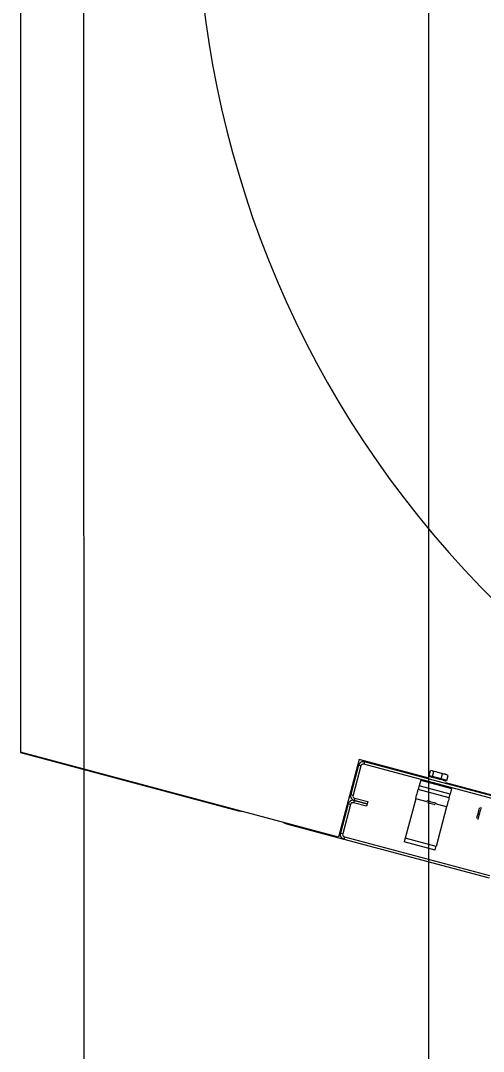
# Model space of a CAD drawing. Extents: x -264205 to -263659, y -1242401 to -1242060.
# Drawn here: x -263795.785 to -263795.51, y -1242144.417 to -1242143.804 of the extents above; entities that cross this region are included whole.
import ezdxf

# ---------------------------------------------------------------- set-up
doc = ezdxf.new("R2010")
doc.units = 0
for name, color, linetype in [('KFA_SO_10-1_STRECHY', 7, 'Continuous'), ('OSI_STAVBY_KFA', 7, 'Continuous'), ('SITUACIA_DSP_2D', 7, 'Continuous')]:
    doc.layers.add(name, color=color, linetype=linetype)

msp = doc.modelspace()

# ---------------------------------------------------------------- linework, layer by layer
at = {"layer": 'KFA_SO_10-1_STRECHY'}
msp.add_line((-263795.734, -1242227.196), (-263795.754, -1242101.588), dxfattribs=at)
at = {"layer": 'OSI_STAVBY_KFA'}
msp.add_line((-263795.54279, -1242083.23724), (-263795.54279, -1242246.70724), dxfattribs=at)
at = {"layer": 'SITUACIA_DSP_2D'}
for p, q in [((-263795.7849, -1242143.72474), (-263795.7849, -1242144.23889)), ((-263795.59623, -1242144.28945), (-263795.7849, -1242144.23889)), ((-263795.7849, -1242144.23889), (-263795.7849, -1242144.23916)), ((-263795.7849, -1242144.23916), (-263795.65552, -1242144.27383)), ((-263795.58389, -1242144.24338), (-263795.59623, -1242144.28945)), ((-263795.54253, -1242144.25446), (-263795.58389, -1242144.24338)), ((-263795.58073, -1242144.24469), (-263795.5811, -1242144.24607)), ((-263795.49484, -1242144.26918), (-263795.5811, -1242144.24607)), ((-263795.49447, -1242144.26781), (-263795.58073, -1242144.24469)), ((-263795.58422, -1242144.24671), (-263795.58889, -1242144.26414)), ((-263795.58284, -1242144.24708), (-263795.58751, -1242144.26451)), ((-263795.58284, -1242144.24708), (-263795.58422, -1242144.24671)), ((-263795.54233, -1242144.25292), (-263795.54154, -1242144.24997)), ((-263795.54126, -1242144.24994), (-263795.54154, -1242144.24997)), ((-263795.54037, -1242144.25004), (-263795.54126, -1242144.24994)), ((-263795.54071, -1242144.24991), (-263795.54058, -1242144.24995)), ((-263795.54058, -1242144.24995), (-263795.54013, -1242144.25007)), ((-263795.53958, -1242144.25049), (-263795.54037, -1242144.25004)), ((-263795.54037, -1242144.25344), (-263795.53958, -1242144.25049)), ((-263795.54013, -1242144.25007), (-263795.53939, -1242144.25026)), ((-263795.53686, -1242144.25098), (-263795.53958, -1242144.25049)), ((-263795.53939, -1242144.25026), (-263795.53841, -1242144.25053)), ((-263795.53841, -1242144.25053), (-263795.53728, -1242144.25083)), ((-263795.53728, -1242144.25083), (-263795.53606, -1242144.25116)), ((-263795.53434, -1242144.2519), (-263795.53686, -1242144.25098)), ((-263795.53606, -1242144.25116), (-263795.53486, -1242144.25148)), ((-263795.53513, -1242144.25485), (-263795.53434, -1242144.2519)), ((-263795.53486, -1242144.25148), (-263795.53376, -1242144.25177)), ((-263795.53261, -1242144.25212), (-263795.53434, -1242144.2519)), ((-263795.53376, -1242144.25177), (-263795.53284, -1242144.25202)), ((-263795.53284, -1242144.25202), (-263795.53217, -1242144.2522)), ((-263795.53105, -1242144.25278), (-263795.53261, -1242144.25212)), ((-263795.53217, -1242144.2522), (-263795.5318, -1242144.2523)), ((-263795.5318, -1242144.2523), (-263795.53174, -1242144.25231)), ((-263795.54736, -1242144.2556), (-263795.54825, -1242144.25891)), ((-263795.54736, -1242144.2556), (-263795.52901, -1242144.26052)), ((-263795.54037, -1242144.25344), (-263795.54233, -1242144.25292)), ((-263795.54208, -1242144.25348), (-263795.54225, -1242144.25343)), ((-263795.54158, -1242144.25361), (-263795.54208, -1242144.25348)), ((-263795.54078, -1242144.25383), (-263795.54158, -1242144.25361)), ((-263795.53973, -1242144.25411), (-263795.54078, -1242144.25383)), ((-263795.53513, -1242144.25485), (-263795.54037, -1242144.25344)), ((-263795.53851, -1242144.25443), (-263795.53973, -1242144.25411)), ((-263795.53721, -1242144.25478), (-263795.53851, -1242144.25443)), ((-263795.5359, -1242144.25513), (-263795.53721, -1242144.25478)), ((-263795.53468, -1242144.25546), (-263795.5359, -1242144.25513)), ((-263795.53184, -1242144.25573), (-263795.53513, -1242144.25485)), ((-263795.53364, -1242144.25574), (-263795.53468, -1242144.25546)), ((-263795.53284, -1242144.25595), (-263795.53364, -1242144.25574)), ((-263795.53233, -1242144.25609), (-263795.53284, -1242144.25595)), ((-263795.0819, -1242144.37789), (-263795.53244, -1242144.25717)), ((-263795.53216, -1242144.25614), (-263795.53233, -1242144.25609)), ((-263795.53184, -1242144.25573), (-263795.53105, -1242144.25278)), ((-263795.58889, -1242144.26414), (-263795.58751, -1242144.26451)), ((-263795.55003, -1242144.26554), (-263795.54975, -1242144.26451)), ((-263795.54975, -1242144.26451), (-263795.54949, -1242144.26356)), ((-263795.54949, -1242144.26356), (-263795.54927, -1242144.26272)), ((-263795.54927, -1242144.26272), (-263795.54909, -1242144.26204)), ((-263795.54909, -1242144.26204), (-263795.54895, -1242144.26153)), ((-263795.54895, -1242144.26153), (-263795.54887, -1242144.26121)), ((-263795.54887, -1242144.26121), (-263795.54884, -1242144.26111)), ((-263795.54883, -1242144.26107), (-263795.54884, -1242144.26111)), ((-263795.53048, -1242144.26603), (-263795.54884, -1242144.26111)), ((-263795.54879, -1242144.26094), (-263795.54883, -1242144.26107)), ((-263795.54874, -1242144.26074), (-263795.54879, -1242144.26094)), ((-263795.54866, -1242144.26046), (-263795.54874, -1242144.26074)), ((-263795.54858, -1242144.26013), (-263795.54866, -1242144.26046)), ((-263795.54847, -1242144.25975), (-263795.54858, -1242144.26013)), ((-263795.54836, -1242144.25934), (-263795.54847, -1242144.25975)), ((-263795.54825, -1242144.25891), (-263795.54836, -1242144.25934)), ((-263795.52989, -1242144.26382), (-263795.54825, -1242144.25891)), ((-263795.53022, -1242144.26505), (-263795.53012, -1242144.26467)), ((-263795.53012, -1242144.26467), (-263795.53001, -1242144.26425)), ((-263795.53001, -1242144.26425), (-263795.52989, -1242144.26382)), ((-263795.52901, -1242144.26052), (-263795.52989, -1242144.26382)), ((-263795.59037, -1242144.26965), (-263795.59504, -1242144.28709)), ((-263795.58899, -1242144.27002), (-263795.59366, -1242144.28745)), ((-263795.58899, -1242144.27002), (-263795.59037, -1242144.26965)), ((-263795.58688, -1242144.26764), (-263795.58724, -1242144.26901)), ((-263795.57944, -1242144.2711), (-263795.58724, -1242144.26901)), ((-263795.58651, -1242144.26626), (-263795.58688, -1242144.26764)), ((-263795.58688, -1242144.26764), (-263795.57908, -1242144.26973)), ((-263795.57908, -1242144.26973), (-263795.58688, -1242144.26764)), ((-263795.58651, -1242144.26626), (-263795.57871, -1242144.26835)), ((-263795.57908, -1242144.26973), (-263795.57944, -1242144.2711)), ((-263795.57871, -1242144.26835), (-263795.57908, -1242144.26973)), ((-263795.55031, -1242144.26661), (-263795.55661, -1242144.29011)), ((-263795.55031, -1242144.26661), (-263795.55003, -1242144.26554)), ((-263795.54349, -1242144.26844), (-263795.55031, -1242144.26661)), ((-263795.54364, -1242144.26777), (-263795.54364, -1242144.26777)), ((-263795.54364, -1242144.26777), (-263795.54344, -1242144.26782)), ((-263795.54344, -1242144.26782), (-263795.54294, -1242144.26796)), ((-263795.5434, -1242144.26886), (-263795.54324, -1242144.2689)), ((-263795.54324, -1242144.2689), (-263795.54276, -1242144.26903)), ((-263795.54294, -1242144.26796), (-263795.54219, -1242144.26816)), ((-263795.54276, -1242144.26903), (-263795.54204, -1242144.26922)), ((-263795.54219, -1242144.26816), (-263795.54129, -1242144.2684)), ((-263795.54204, -1242144.26922), (-263795.54118, -1242144.26946)), ((-263795.54129, -1242144.2684), (-263795.54033, -1242144.26866)), ((-263795.54118, -1242144.26946), (-263795.54031, -1242144.26969)), ((-263795.54033, -1242144.26866), (-263795.53944, -1242144.2689)), ((-263795.54031, -1242144.26969), (-263795.53957, -1242144.26989)), ((-263795.53957, -1242144.26989), (-263795.53907, -1242144.27002)), ((-263795.53944, -1242144.2689), (-263795.53873, -1242144.26909)), ((-263795.53907, -1242144.27002), (-263795.53898, -1242144.27004)), ((-263795.53898, -1242144.27004), (-263795.53888, -1242144.27007)), ((-263795.53873, -1242144.26909), (-263795.53827, -1242144.26921)), ((-263795.53196, -1242144.27153), (-263795.5386, -1242144.26975)), ((-263795.53827, -1242144.26921), (-263795.53813, -1242144.26925)), ((-263795.53167, -1242144.27046), (-263795.53196, -1242144.27153)), ((-263795.5314, -1242144.26942), (-263795.53167, -1242144.27046)), ((-263795.53114, -1242144.26847), (-263795.5314, -1242144.26942)), ((-263795.53092, -1242144.26764), (-263795.53114, -1242144.26847)), ((-263795.53073, -1242144.26695), (-263795.53092, -1242144.26764)), ((-263795.5306, -1242144.26644), (-263795.53073, -1242144.26695)), ((-263795.53051, -1242144.26613), (-263795.5306, -1242144.26644)), ((-263795.53048, -1242144.26603), (-263795.53051, -1242144.26613)), ((-263795.53048, -1242144.26603), (-263795.53047, -1242144.26598)), ((-263795.53047, -1242144.26598), (-263795.53044, -1242144.26586)), ((-263795.53044, -1242144.26586), (-263795.53039, -1242144.26565)), ((-263795.53039, -1242144.26565), (-263795.53031, -1242144.26538)), ((-263795.53031, -1242144.26538), (-263795.53022, -1242144.26505)), ((-263795.65552, -1242144.27383), (-263795.65409, -1242144.27407)), ((-263795.65409, -1242144.27407), (-263795.65358, -1242144.27408)), ((-263795.53196, -1242144.27153), (-263795.53825, -1242144.29502)), ((-263795.51373, -1242144.27728), (-263795.51352, -1242144.2765)), ((-263795.51352, -1242144.2765), (-263795.51327, -1242144.27557)), ((-263795.51327, -1242144.27557), (-263795.51301, -1242144.27459)), ((-263795.51301, -1242144.27459), (-263795.51276, -1242144.27366)), ((-263795.51275, -1242144.27637), (-263795.51301, -1242144.27735)), ((-263795.51276, -1242144.27366), (-263795.51255, -1242144.27289)), ((-263795.51246, -1242144.27529), (-263795.51275, -1242144.27637)), ((-263795.51255, -1242144.27289), (-263795.51241, -1242144.27236)), ((-263795.51217, -1242144.2742), (-263795.51246, -1242144.27529)), ((-263795.51241, -1242144.27236), (-263795.51235, -1242144.27212)), ((-263795.51235, -1242144.27212), (-263795.51235, -1242144.27212)), ((-263795.5119, -1242144.27322), (-263795.51217, -1242144.2742)), ((-263795.51169, -1242144.27241), (-263795.5119, -1242144.27322)), ((-263795.51154, -1242144.27187), (-263795.51169, -1242144.27241)), ((-263795.51148, -1242144.27162), (-263795.51154, -1242144.27187)), ((-263795.51147, -1242144.27161), (-263795.51148, -1242144.27162)), ((-263795.62887, -1242144.2807), (-263795.62842, -1242144.28095)), ((-263795.62842, -1242144.28095), (-263795.62707, -1242144.28145)), ((-263795.62707, -1242144.28145), (-263795.59302, -1242144.29058)), ((-263795.51394, -1242144.27807), (-263795.51387, -1242144.27782)), ((-263795.51394, -1242144.27808), (-263795.51394, -1242144.27807)), ((-263795.51387, -1242144.27782), (-263795.51373, -1242144.27728)), ((-263795.51337, -1242144.2787), (-263795.51344, -1242144.27894)), ((-263795.51344, -1242144.27894), (-263795.51344, -1242144.27895)), ((-263795.51323, -1242144.27815), (-263795.51337, -1242144.2787)), ((-263795.51301, -1242144.27735), (-263795.51323, -1242144.27815)), ((-263795.59504, -1242144.28709), (-263795.59366, -1242144.28745)), ((-263795.59265, -1242144.2892), (-263795.59302, -1242144.29058)), ((-263795.59265, -1242144.2892), (-263795.5064, -1242144.31231)), ((-263795.59302, -1242144.29058), (-263795.50677, -1242144.31369)), ((-263795.55719, -1242144.29227), (-263795.5572, -1242144.29231)), ((-263795.53884, -1242144.29723), (-263795.5572, -1242144.29231)), ((-263795.55715, -1242144.29214), (-263795.55719, -1242144.29227)), ((-263795.5571, -1242144.29194), (-263795.55715, -1242144.29214)), ((-263795.55702, -1242144.29166), (-263795.5571, -1242144.29194)), ((-263795.55694, -1242144.29133), (-263795.55702, -1242144.29166)), ((-263795.55683, -1242144.29095), (-263795.55694, -1242144.29133)), ((-263795.55672, -1242144.29053), (-263795.55683, -1242144.29095)), ((-263795.55661, -1242144.29011), (-263795.55672, -1242144.29053)), ((-263795.53825, -1242144.29502), (-263795.55661, -1242144.29011)), ((-263795.53848, -1242144.29587), (-263795.53837, -1242144.29545)), ((-263795.53837, -1242144.29545), (-263795.53825, -1242144.29502)), ((-263795.53884, -1242144.29723), (-263795.53883, -1242144.29718)), ((-263795.53883, -1242144.29718), (-263795.5388, -1242144.29706)), ((-263795.5388, -1242144.29706), (-263795.53875, -1242144.29685)), ((-263795.53875, -1242144.29685), (-263795.53867, -1242144.29658)), ((-263795.53867, -1242144.29658), (-263795.53858, -1242144.29625)), ((-263795.53858, -1242144.29625), (-263795.53848, -1242144.29587))]:
    msp.add_line(p, q, dxfattribs=at)
for centre, radius, start, end in [((-263795.0819, -1242143.72426), 0.5985, 144.56502, 35.43498), ((-263795.58147, -1242144.24745), 0.00285, 74.99999, 165), ((-263795.58147, -1242144.24745), 0.00143, 74.99999, 165), ((-263795.5407, -1242144.25336), 0.000475, 165, 254.99999), ((-263795.53347, -1242144.25529), 0.000475, 254.99999, 345), ((-263795.58614, -1242144.26488), 0.00285, 165, 254.99999), ((-263795.58614, -1242144.26488), 0.00143, 165, 254.99999), ((-263795.58761, -1242144.27039), 0.00285, 74.99999, 165), ((-263795.58761, -1242144.27039), 0.00143, 74.99999, 165), ((-263795.59229, -1242144.28782), 0.00285, 165, 254.99999), ((-263795.59229, -1242144.28782), 0.00143, 165, 254.99999)]:
    msp.add_arc(centre, radius, start, end, dxfattribs=at)

doc.saveas('drawing.dxf')
